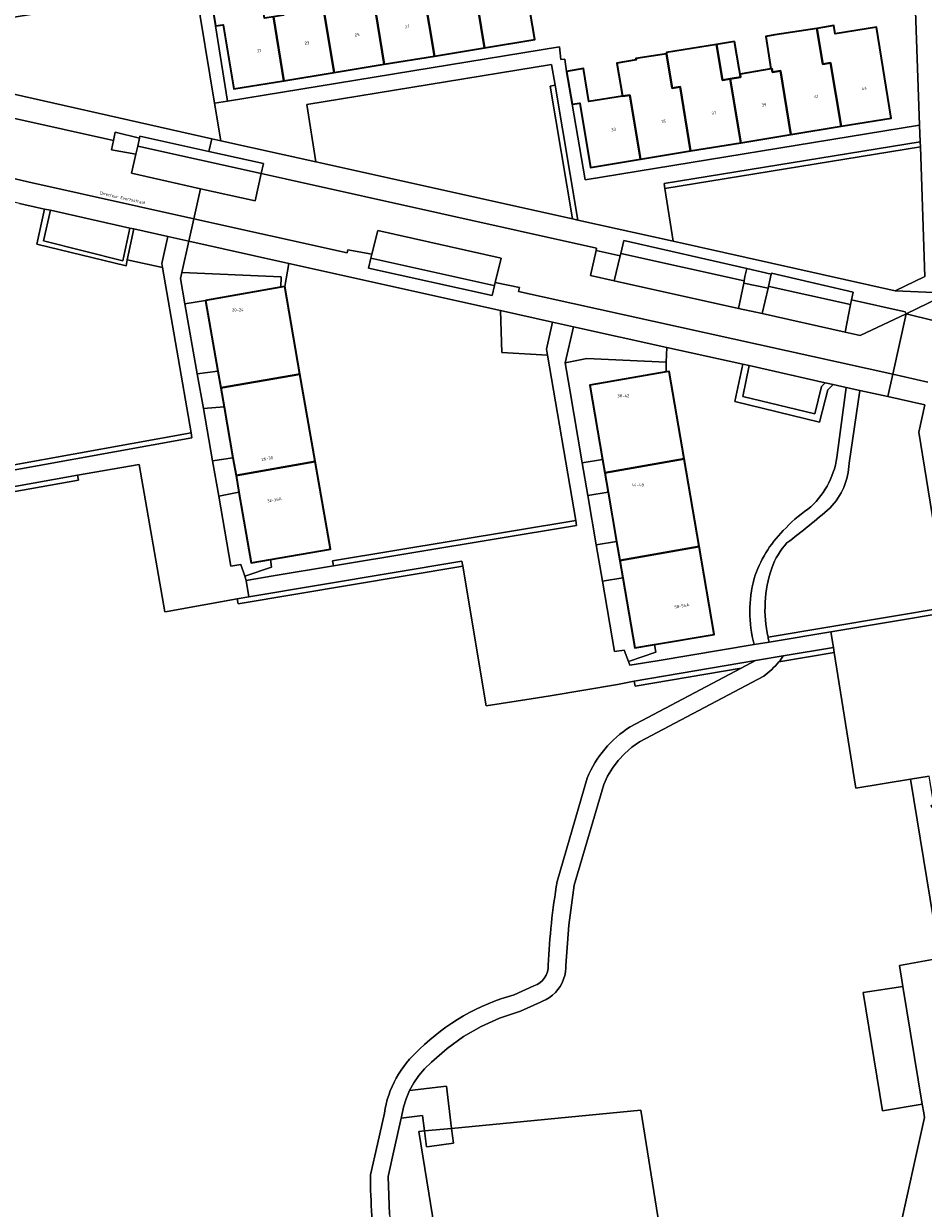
# Model space of a CAD drawing. Header units: metres. Extents: x 197700 to 204338, y 317132 to 325229.
# Tile 883 of 1056: x 203184 to 203291, y 320236 to 320377. Entities that reach past the tile are written whole.
import ezdxf
from ezdxf.enums import TextEntityAlignment as Align

# ---------------------------------------------------------------- set-up
doc = ezdxf.new("R2010")
doc.units = ezdxf.units.M
for name, color, linetype, lineweight in [('B-WE-GR-BEPLANTING_CULTUUR_BODEMBEDEKKER-GV', 90, 'Continuous', 18), ('B-WE-GR-BEPLANTING_CULTUUR_HEESTERS-GV', 90, 'Continuous', 18), ('B-WE-GR-BEPLANTING_CULTUUR_ROOS-GV', 90, 'Continuous', 18), ('B-WE-IE-TERREINAFSCHEIDING_KUNSTMATIG_HEKWERK-G', 20, 'IE-TERREINAFSCHEIDING-KUNSTMATIG', 18), ('B-WE-OG-BEBOUWING-GV', 7, 'Continuous', 35), ('B-WE-OG-BEBOUWING-T18', 10, 'Continuous', 18), ('B-WE-OG-TERREIN_CULTUURSCHEIDING-GV', 7, 'Continuous', 18), ('B-WE-OG-TERREIN_ERF-GV', 7, 'Continuous', 18), ('B-WE-OG-TOPOGRAFIE-T18', 10, 'Continuous', 18), ('B-WE-VH-VERHARDING_ASFALT-GV', 252, 'Continuous', 18), ('B-WE-VH-VERHARDING_BETONSTRAATSTEEN-GV', 252, 'Continuous', 18), ('B-WE-VH-VERHARDING_GESLOTEN-GV', 252, 'Continuous', 18), ('B-WE-VH-VERHARDING_OPEN-GV', 252, 'Continuous', 18), ('B-WE-VH-VERHARDING_TEGEL-GV', 252, 'Continuous', 18)]:
    doc.layers.add(name, color=color, linetype=linetype, lineweight=lineweight)
doc.styles.add('NLCS-ISO-M200-T18', font='NLCS-ISO.ttf', dxfattribs={"height": 0.36})
doc.linetypes.add('IE-TERREINAFSCHEIDING-KUNSTMATIG', pattern='A,4,[82,NLCS.SHX,S=0.75,R=90,X=0,Y=0],4,-2', length=10)

msp = doc.modelspace()

# ---------------------------------------------------------------- linework, layer by layer
at = {"layer": 'B-WE-GR-BEPLANTING_CULTUUR_BODEMBEDEKKER-GV'}
for points in [[(203254.849, 320349.467), (203251.95, 320350.107), (203251.29, 320347.154), (203254.117, 320346.504)], [(203282.293, 320343.672), (203281.626, 320340.396), (203283.438, 320340.005), (203288.924, 320342.575), (203288.809, 320342.821), (203282.406, 320344.232)]]:
    msp.add_lwpolyline(points, close=True, dxfattribs=at)
at = {"layer": 'B-WE-GR-BEPLANTING_CULTUUR_HEESTERS-GV'}
for points in [[(203249.799, 320353.751), (203247.087, 320369.797), (203246.494, 320369.703), (203249.167, 320353.891)], [(203196.864, 320352.689), (203196.376, 320352.798), (203195.563, 320348.895), (203186.107, 320351.259), (203186.941, 320354.904), (203186.238, 320355.061), (203185.309, 320350.855), (203195.946, 320348.283), (203196.094, 320348.993)], [(203269.432, 320336.581), (203268.495, 320332.13), (203278.6, 320329.695), (203279.563, 320333.53), (203280.199, 320334.16), (203279.269, 320334.365), (203278.841, 320333.941), (203278.017, 320330.658), (203269.438, 320332.726), (203270.214, 320336.409)], [(203203.687, 320328.414), (203175.559, 320323.332), (203175.663, 320322.741), (203203.79, 320327.823)], [(203190.162, 320323.371), (203165.672, 320318.974), (203165.778, 320318.383), (203190.264, 320322.779)], [(203220.664, 320312.555), (203249.629, 320317.381), (203249.528, 320317.972), (203220.561, 320313.146)], [(203236.076, 320312.534), (203235.978, 320313.126), (203210.591, 320308.882), (203209.203, 320308.65), (203209.302, 320308.058)], [(203269.267, 320300.381), (203270.96, 320301.275), (203256.508, 320298.837), (203256.608, 320298.245)]]:
    msp.add_lwpolyline(points, close=True, dxfattribs=at)
for points in [[(203272.59, 320303.492), (203279.923, 320304.712), (203293.911, 320307.038), (203293.815, 320307.63), (203272.448, 320304.077)], [(203280.329, 320302.247), (203280.234, 320302.839), (203274.26, 320301.831)], [(203273.746, 320301.136), (203280.329, 320302.247)]]:
    msp.add_lwpolyline(points, dxfattribs=at)
for points in [[(203272.448, 320304.077, 0.009294), (203272.59, 320303.492)], [(203274.26, 320301.831, -0.0229333), (203273.746, 320301.136)]]:
    msp.add_lwpolyline(points, format="xyb", dxfattribs=at)
at = {"layer": 'B-WE-GR-BEPLANTING_CULTUUR_ROOS-GV'}
msp.add_lwpolyline([(203197.337, 320362.559), (203197.545, 320363.5), (203194.647, 320364.2), (203194.438, 320363.204), (203194.225, 320362.125), (203197.109, 320361.585)], close=True, dxfattribs=at)
at = {"layer": 'B-WE-IE-TERREINAFSCHEIDING_KUNSTMATIG_HEKWERK-G'}
for points in [[(203257.273, 320247.723), (203234.748, 320245.569)], [(203263.545, 320208.752), (203257.273, 320247.723)], [(203231.506, 320245.259), (203230.833, 320245.195)], [(203230.833, 320245.195), (203236.247, 320211.874)], [(203234.748, 320245.569), (203231.506, 320245.259)]]:
    msp.add_lwpolyline(points, dxfattribs=at)
at = {"layer": 'B-WE-OG-BEBOUWING-GV'}
for points in [[(203230.242, 320381.28), (203230.388, 320380.659), (203231.452, 320380.832), (203232.691, 320373.277), (203238.669, 320374.257), (203237.435, 320381.787), (203236.37, 320381.614), (203236.266, 320382.257), (203232.29, 320381.612), (203231.681, 320385.365), (203230.549, 320385.176), (203229.617, 320385.02), (203229.671, 320384.695)], [(203237.435, 320381.787), (203238.669, 320374.257), (203244.648, 320375.238), (203243.839, 320380.172), (203243.326, 320383.302), (203242.567, 320383.192), (203242.172, 320385.932), (203237.946, 320385.323), (203238.403, 320382.592), (203238.508, 320381.961)], [(203205.906, 320381.118), (203205.965, 320380.772), (203206.599, 320376.86), (203207.517, 320377.009), (203208.778, 320369.357), (203214.756, 320370.337), (203213.505, 320377.965), (203212.441, 320377.792), (203211.739, 320382.126)], [(203226.713, 320372.297), (203232.691, 320373.277), (203231.452, 320380.832), (203230.388, 320380.659), (203230.242, 320381.28), (203226.617, 320380.674), (203226.724, 320380.08), (203225.47, 320379.876)], [(203214.756, 320370.337), (203220.734, 320371.317), (203219.487, 320378.921), (203218.423, 320378.748), (203218.338, 320379.273), (203214.638, 320378.634), (203214.71, 320378.154), (203213.505, 320377.965)], [(203225.47, 320379.876), (203224.406, 320379.703), (203220.851, 320379.117), (203219.487, 320378.921), (203220.734, 320371.317), (203226.713, 320372.297)], [(203281.15, 320364.91), (203279.915, 320372.457), (203278.97, 320372.298), (203278.251, 320376.577), (203273.273, 320375.801), (203272.177, 320375.595), (203272.689, 320372.284), (203272.78, 320371.757), (203272.902, 320371.778), (203272.991, 320371.344), (203273.936, 320371.503), (203275.175, 320363.933)], [(203279.915, 320372.457), (203281.15, 320364.91), (203287.125, 320365.888), (203285.395, 320376.72), (203280.458, 320375.932), (203280.305, 320376.897), (203278.251, 320376.577), (203278.97, 320372.298)], [(203261.979, 320369.593), (203263.225, 320361.977), (203269.2, 320362.955), (203267.958, 320370.548), (203267.013, 320370.389), (203266.293, 320374.673), (203260.338, 320373.712), (203260.362, 320373.56), (203261.034, 320369.434)], [(203268.463, 320375.024), (203266.293, 320374.673), (203267.013, 320370.389), (203267.958, 320370.548), (203269.186, 320370.777), (203269.131, 320371.127), (203269.025, 320371.737)], [(203257.25, 320361), (203263.225, 320361.977), (203261.979, 320369.593), (203261.034, 320369.434), (203260.362, 320373.56), (203256.713, 320372.971), (203256.735, 320372.831), (203254.451, 320372.448), (203255.116, 320368.489), (203256.001, 320368.638)], [(203248.453, 320371.442), (203249.11, 320367.53), (203250.027, 320367.684), (203251.276, 320360.022), (203257.25, 320361), (203256.001, 320368.638), (203255.116, 320368.489), (203251.081, 320367.851), (203250.46, 320371.779)], [(203273.936, 320371.503), (203272.991, 320371.344), (203272.902, 320371.778), (203272.78, 320371.757), (203269.131, 320371.127), (203269.186, 320370.777), (203267.958, 320370.548), (203269.2, 320362.955), (203275.175, 320363.933)], [(203205.416, 320344.184), (203206.885, 320335.763), (203207.235, 320333.758), (203216.674, 320335.399), (203214.853, 320345.825), (203214.41, 320345.748)], [(203207.235, 320333.758), (203207.63, 320331.494), (203208.688, 320325.433), (203209.055, 320323.333), (203218.495, 320324.975), (203216.674, 320335.399)], [(203252.738, 320325.237), (203253.011, 320323.641), (203262.46, 320325.297), (203260.672, 320335.725), (203260.295, 320335.659), (203251.227, 320334.069)], [(203254.796, 320313.212), (203264.248, 320314.869), (203262.46, 320325.297), (203253.011, 320323.641), (203253.404, 320321.346), (203254.412, 320315.456)], [(203209.404, 320321.332), (203210.874, 320312.907), (203213.157, 320313.304), (203220.316, 320314.547), (203218.495, 320324.975), (203209.055, 320323.333)], [(203254.796, 320313.212), (203255.152, 320311.131), (203256.58, 320302.783), (203258.924, 320303.184), (203266.043, 320304.402), (203264.248, 320314.869)]]:
    msp.add_lwpolyline(points, close=True, dxfattribs=at)
at = {"layer": 'B-WE-OG-TERREIN_CULTUURSCHEIDING-GV'}
for points in [[(203206.169, 320363.425), (203207.237, 320363.184), (203206.501, 320367.662), (203204.234, 320381.456), (203175.201, 320376.709), (203176.218, 320370.169)], [(203218.568, 320360.691), (203249.167, 320353.891), (203246.494, 320369.703), (203247.087, 320369.797), (203246.666, 320372.287), (203217.488, 320367.509)], [(203260.17, 320357.516), (203290.61, 320362.463), (203290.589, 320363.067), (203260.08, 320358.109)], [(203261.126, 320351.224), (203287.613, 320345.325), (203291.144, 320347.006), (203290.61, 320362.463), (203260.17, 320357.516)], [(203165.091, 320320.831), (203175.663, 320322.741), (203175.559, 320323.332), (203203.687, 320328.414), (203200.272, 320348.087), (203196.094, 320348.993), (203195.946, 320348.283), (203185.309, 320350.855), (203186.238, 320355.061), (203183.747, 320355.617), (203183.259, 320355.726), (203169.747, 320358.742), (203169.847, 320356.779), (203169.481, 320356.788), (203169.604, 320355.724), (203169.859, 320355.769), (203171.691, 320345.344), (203173.522, 320334.921), (203175.36, 320324.461), (203168.618, 320323.291), (203168.459, 320322.376), (203168.431, 320322.365), (203166.622, 320321.669)], [(203196.094, 320348.993), (203200.272, 320348.087), (203200.19, 320348.56), (203200.923, 320351.783), (203196.864, 320352.689)], [(203202.592, 320347.517), (203214.421, 320346.984), (203214.41, 320345.748), (203214.853, 320345.825), (203215.333, 320348.58), (203203.423, 320351.232)], [(203214.853, 320345.825), (203216.674, 320335.399), (203218.495, 320324.975), (203220.316, 320314.547), (203213.157, 320313.304), (203213.295, 320312.419), (203210.097, 320311.317), (203210.267, 320310.823), (203213.461, 320311.355), (203220.664, 320312.555), (203220.561, 320313.146), (203249.528, 320317.972), (203246.166, 320337.637), (203240.74, 320337.983), (203240.578, 320342.959), (203215.333, 320348.58)], [(203246.76, 320341.582), (203240.578, 320342.959), (203240.74, 320337.983), (203246.166, 320337.637), (203246.04, 320338.377)], [(203260.329, 320336.814), (203260.379, 320338.575), (203249.263, 320341.023), (203248.278, 320336.757), (203250.868, 320337.259)], [(203245.401, 320203.943), (203256.462, 320201.477), (203257.29, 320209.565), (203236.247, 320211.874), (203230.833, 320245.195), (203231.506, 320245.259), (203231.274, 320247.09), (203228.744, 320246.791), (203227.944, 320243.246), (203227.181, 320239.85), (203227.344, 320235.31), (203227.926, 320230.579), (203228.939, 320224.566), (203229.569, 320218.367), (203229.668, 320213.049), (203228.901, 320207.656), (203240.374, 320205.074), (203241.067, 320208.154), (203241.945, 320207.957), (203241.471, 320205.851), (203244.008, 320205.281), (203244.462, 320207.298), (203245.34, 320207.1), (203244.666, 320204.108)]]:
    msp.add_lwpolyline(points, close=True, dxfattribs=at)
for points in [[(203280.651, 320325.464), (203281.761, 320333.816), (203280.199, 320334.16), (203279.563, 320333.53), (203278.6, 320329.695), (203268.495, 320332.13), (203269.432, 320336.581), (203260.379, 320338.575), (203260.329, 320336.814)], [(203260.329, 320336.814), (203260.295, 320335.659), (203260.672, 320335.725), (203262.46, 320325.297), (203264.248, 320314.869), (203266.043, 320304.402), (203258.924, 320303.184), (203259.065, 320302.281), (203255.817, 320301.162), (203255.98, 320300.73), (203259.223, 320301.269), (203270.797, 320303.194)], [(203272.448, 320304.077), (203293.815, 320307.63), (203290.438, 320328.496), (203291.155, 320331.744), (203286.74, 320332.718), (203283.396, 320333.455), (203282.114, 320324.776)], [(203256.027, 320293.392), (203269.267, 320300.381), (203256.608, 320298.245), (203256.508, 320298.837), (203254.531, 320298.425), (203246.47, 320297.101), (203244.237, 320296.745), (203238.842, 320295.896), (203236.076, 320312.534), (203209.302, 320308.058), (203209.203, 320308.65), (203200.831, 320307.135), (203200.559, 320307.084), (203197.495, 320324.618), (203190.162, 320323.371), (203190.264, 320322.779), (203165.778, 320318.383)], [(203287.977, 320232.742), (203291.092, 320246.878), (203291.004, 320247.413), (203290.829, 320248.469), (203286.075, 320247.661), (203283.781, 320261.758), (203288.517, 320262.451), (203288.099, 320264.98), (203292.925, 320265.848), (203289.429, 320287.177), (203282.915, 320286.089), (203280.329, 320302.247), (203273.746, 320301.136)], [(203271.938, 320299.422), (203257.125, 320291.603), (203256.223, 320290.965), (203255.37, 320290.219), (203254.599, 320289.39), (203253.916, 320288.485), (203253.33, 320287.515), (203252.871, 320286.542), (203249.366, 320274.52), (203248.719, 320269.776), (203248.339, 320264.951), (203248.344, 320264.697), (203248.305, 320264.232), (203248.217, 320263.773), (203248.082, 320263.326), (203247.902, 320262.895), (203247.677, 320262.486), (203247.411, 320262.102), (203247.106, 320261.748), (203246.766, 320261.427), (203246.395, 320261.144), (203245.996, 320260.901), (203245.574, 320260.701), (203245.331, 320260.616), (203242.968, 320259.521), (203240.457, 320258.695), (203238.251, 320257.711), (203236.158, 320256.508), (203234.198, 320255.097), (203232.341, 320253.448), (203231.527, 320252.671), (203230.842, 320251.868), (203230.241, 320251), (203229.739, 320250.087), (203234.114, 320250.583), (203234.748, 320245.569), (203257.273, 320247.723), (203263.545, 320208.752)], [(203247.311, 320274.957), (203250.906, 320287.286)], [(203242.198, 320261.474), (203244.541, 320262.559)], [(203263.545, 320208.752), (203257.273, 320247.723), (203234.748, 320245.569), (203234.971, 320243.805), (203232.102, 320243.42), (203231.747, 320243.361), (203231.506, 320245.259), (203230.833, 320245.195), (203236.247, 320211.874)], [(203225.078, 320240.045), (203225.9, 320243.704), (203226.725, 320247.366)]]:
    msp.add_lwpolyline(points, dxfattribs=at)
for points in [[(203277.199, 320319.298, 0.1804443), (203280.651, 320325.464)], [(203282.114, 320324.776, -0.1880641), (203279.837, 320319.466)], [(203274.264, 320316.754, -0.0604822), (203277.199, 320319.298)], [(203279.837, 320319.466, -0.018859), (203274.708, 320315.3)], [(203270.786, 320311.039, -0.1192315), (203274.264, 320316.754)], [(203274.708, 320315.3, 0.1005772), (203272.904, 320312.298)], [(203272.904, 320312.298, 0.1374685), (203272.448, 320304.077)], [(203270.797, 320303.194, -0.1311659), (203270.786, 320311.039)], [(203273.746, 320301.136, -0.0653637), (203271.938, 320299.422)], [(203250.906, 320287.286, -0.1557507), (203256.027, 320293.392)], [(203246.242, 320265.012, -0.0284841), (203247.311, 320274.957)], [(203244.541, 320262.559, 0.3530231), (203246.242, 320265.012)], [(203230.922, 320254.99, -0.1282566), (203242.198, 320261.474)], [(203226.725, 320247.366, -0.1800781), (203230.922, 320254.99)], [(203225.852, 320230.277, -0.0432391), (203225.078, 320240.045)]]:
    msp.add_lwpolyline(points, format="xyb", dxfattribs=at)
at = {"layer": 'B-WE-OG-TERREIN_ERF-GV'}
msp.add_lwpolyline([(203243.839, 320380.172), (203244.648, 320375.238), (203238.669, 320374.257), (203232.691, 320373.277), (203226.713, 320372.297), (203220.734, 320371.317), (203214.756, 320370.337), (203208.778, 320369.357), (203207.517, 320377.009), (203206.599, 320376.86), (203208.039, 320367.915), (203247.603, 320374.384), (203247.76, 320372.87), (203248.23, 320372.902), (203248.453, 320371.442), (203250.46, 320371.779), (203251.081, 320367.851), (203255.116, 320368.489), (203254.451, 320372.448), (203256.735, 320372.831), (203256.713, 320372.971), (203260.362, 320373.56), (203260.338, 320373.712), (203266.293, 320374.673), (203268.463, 320375.024), (203269.025, 320371.737), (203269.131, 320371.127), (203272.78, 320371.757), (203272.689, 320372.284), (203272.177, 320375.595), (203273.273, 320375.801), (203278.251, 320376.577), (203280.305, 320376.897), (203280.458, 320375.932), (203285.395, 320376.72), (203287.125, 320365.888), (203281.15, 320364.91), (203275.175, 320363.933), (203269.2, 320362.955), (203263.225, 320361.977), (203257.25, 320361), (203251.276, 320360.022), (203250.027, 320367.684), (203249.11, 320367.53), (203250.643, 320358.547), (203290.505, 320365.03), (203289.634, 320389.985)], dxfattribs=at)
for points in [[(203206.885, 320335.763), (203205.416, 320344.184), (203202.967, 320343.754), (203204.428, 320335.429)], [(203260.295, 320335.659), (203260.329, 320336.814), (203250.868, 320337.259), (203248.278, 320336.757), (203248.79, 320333.761), (203250.316, 320324.839), (203252.738, 320325.237), (203251.227, 320334.069)], [(203205.155, 320331.284), (203206.242, 320325.086), (203208.688, 320325.433), (203207.63, 320331.494)], [(203210.874, 320312.907), (203209.404, 320321.332), (203206.986, 320320.85), (203208.445, 320312.533), (203209.606, 320312.744), (203210.097, 320311.317), (203213.295, 320312.419), (203213.157, 320313.304)], [(203254.412, 320315.456), (203253.404, 320321.346), (203250.982, 320320.944), (203251.988, 320315.06)], [(203255.152, 320311.131), (203252.728, 320310.735), (203254.16, 320302.36), (203255.302, 320302.523), (203255.817, 320301.162), (203259.065, 320302.281), (203258.924, 320303.184), (203256.58, 320302.783)]]:
    msp.add_lwpolyline(points, close=True, dxfattribs=at)
at = {"layer": 'B-WE-VH-VERHARDING_ASFALT-GV'}
for points in [[(203293.101, 320384.928), (203293.276, 320380.997), (203292.748, 320380.976), (203293.989, 320345.038), (203288.924, 320342.575), (203305.463, 320338.499)], [(203181.374, 320358.972), (203184.246, 320358.312), (203204.026, 320353.909), (203204.829, 320357.474), (203196.578, 320359.322), (203197.109, 320361.585), (203194.225, 320362.125), (203194.438, 320363.204), (203159.496, 320371.017)], [(203305.463, 320338.499), (203288.924, 320342.575), (203287.329, 320335.374), (203291.488, 320334.453)]]:
    msp.add_lwpolyline(points, dxfattribs=at)
for points in [[(203204.829, 320357.474), (203204.026, 320353.909), (203222.278, 320349.846), (203222.369, 320350.214), (203225.236, 320349.679), (203225.946, 320352.484), (203240.632, 320349.218), (203239.929, 320346.303), (203242.819, 320345.709), (203242.719, 320345.252), (203287.329, 320335.374), (203288.924, 320342.575), (203283.438, 320340.005), (203281.626, 320340.396), (203271.739, 320342.612), (203268.932, 320343.223), (203254.117, 320346.504), (203251.29, 320347.154), (203251.95, 320350.107), (203252.015, 320350.399), (203214.925, 320358.652), (203212.057, 320359.303), (203211.32, 320356.021)], [(203271.739, 320342.612), (203272.46, 320345.634), (203269.564, 320346.223), (203268.932, 320343.223)]]:
    msp.add_lwpolyline(points, close=True, dxfattribs=at)
at = {"layer": 'B-WE-VH-VERHARDING_BETONSTRAATSTEEN-GV'}
for points in [[(203289.833, 320218.232), (203291.48, 320225.561), (203291.815, 320227.108), (203292.856, 320231.924), (203296.06, 320246.747), (203292.925, 320265.848), (203288.099, 320264.98), (203288.517, 320262.451), (203290.829, 320248.469), (203291.004, 320247.413), (203291.092, 320246.878), (203287.977, 320232.742), (203287.661, 320231.305), (203283.955, 320214.486), (203281.533, 320203.492), (203281.425, 320202.799), (203286.138, 320201.742), (203288.747, 320213.384)], [(203290.829, 320248.469), (203288.517, 320262.451), (203283.781, 320261.758), (203286.075, 320247.661)]]:
    msp.add_lwpolyline(points, close=True, dxfattribs=at)
at = {"layer": 'B-WE-VH-VERHARDING_GESLOTEN-GV'}
for points in [[(203197.337, 320362.559), (203197.109, 320361.585), (203196.578, 320359.322), (203204.829, 320357.474), (203211.32, 320356.021), (203212.057, 320359.303)], [(203239.929, 320346.303), (203240.632, 320349.218), (203225.946, 320352.484), (203225.236, 320349.679), (203225.112, 320349.188), (203239.773, 320345.943), (203239.844, 320345.951)], [(203269.564, 320346.223), (203269.621, 320346.492), (203254.919, 320349.75), (203254.849, 320349.467), (203254.117, 320346.504), (203268.932, 320343.223)], [(203281.626, 320340.396), (203282.293, 320343.672), (203272.569, 320345.836), (203272.511, 320345.848), (203272.46, 320345.634), (203271.739, 320342.612)]]:
    msp.add_lwpolyline(points, close=True, dxfattribs=at)
for points in [[(203282.114, 320324.776), (203283.396, 320333.455), (203281.761, 320333.816), (203280.651, 320325.464)], [(203270.797, 320303.194), (203272.59, 320303.492)], [(203274.26, 320301.831), (203270.96, 320301.275), (203269.267, 320300.381), (203256.027, 320293.392)], [(203227.344, 320235.31), (203227.181, 320239.85), (203227.944, 320243.246), (203228.744, 320246.791), (203228.775, 320246.93), (203229.008, 320248.094), (203229.319, 320249.103), (203229.732, 320250.075), (203229.739, 320250.087), (203230.241, 320251), (203230.842, 320251.868), (203231.527, 320252.671), (203232.341, 320253.448), (203234.198, 320255.097), (203236.158, 320256.508), (203238.251, 320257.711), (203240.457, 320258.695), (203242.968, 320259.521), (203245.331, 320260.616), (203245.574, 320260.701), (203245.996, 320260.901), (203246.395, 320261.144), (203246.766, 320261.427), (203247.106, 320261.748), (203247.411, 320262.102), (203247.677, 320262.486), (203247.902, 320262.895), (203248.082, 320263.326), (203248.217, 320263.773), (203248.305, 320264.232), (203248.344, 320264.697), (203248.339, 320264.951), (203248.719, 320269.776), (203249.366, 320274.52), (203252.871, 320286.542), (203253.33, 320287.515), (203253.916, 320288.485), (203254.599, 320289.39), (203255.37, 320290.219), (203256.223, 320290.965), (203257.125, 320291.603), (203271.938, 320299.422)], [(203250.906, 320287.286), (203247.311, 320274.957)], [(203244.541, 320262.559), (203242.198, 320261.474)], [(203226.725, 320247.366), (203225.9, 320243.704), (203225.078, 320240.045)]]:
    msp.add_lwpolyline(points, dxfattribs=at)
for points in [[(203280.651, 320325.464, -0.1804443), (203277.199, 320319.298)], [(203279.837, 320319.466, 0.1880641), (203282.114, 320324.776)], [(203277.199, 320319.298, 0.0604822), (203274.264, 320316.754)], [(203274.708, 320315.3, 0.018859), (203279.837, 320319.466)], [(203274.264, 320316.754, 0.1192315), (203270.786, 320311.039)], [(203272.904, 320312.298, -0.1005772), (203274.708, 320315.3)], [(203272.448, 320304.077, -0.1374685), (203272.904, 320312.298)], [(203270.786, 320311.039, 0.1311659), (203270.797, 320303.194)], [(203272.59, 320303.492, -0.009294), (203272.448, 320304.077)], [(203273.746, 320301.136, 0.0229333), (203274.26, 320301.831)], [(203271.938, 320299.422, 0.0653637), (203273.746, 320301.136)], [(203256.027, 320293.392, 0.1557507), (203250.906, 320287.286)], [(203247.311, 320274.957, 0.0284841), (203246.242, 320265.012)], [(203246.242, 320265.012, -0.3530231), (203244.541, 320262.559)], [(203242.198, 320261.474, 0.1282566), (203230.922, 320254.99)], [(203230.922, 320254.99, 0.1800781), (203226.725, 320247.366)], [(203225.078, 320240.045, 0.0432391), (203225.852, 320230.277)]]:
    msp.add_lwpolyline(points, format="xyb", dxfattribs=at)
at = {"layer": 'B-WE-VH-VERHARDING_OPEN-GV'}
for points in [[(203212.057, 320359.303), (203212.316, 320360.474), (203205.827, 320361.909), (203197.596, 320363.73), (203197.545, 320363.5), (203197.337, 320362.559)], [(203186.941, 320354.904), (203186.107, 320351.259), (203195.563, 320348.895), (203196.376, 320352.798)], [(203269.701, 320347.015), (203269.909, 320347.966), (203255.269, 320351.299), (203254.919, 320349.75), (203269.621, 320346.492)], [(203225.112, 320349.188), (203224.852, 320348.022), (203239.595, 320344.748), (203239.844, 320345.951), (203239.773, 320345.943)], [(203205.416, 320344.184), (203214.41, 320345.748), (203214.421, 320346.984), (203202.592, 320347.517), (203202.432, 320346.803), (203202.967, 320343.754)], [(203272.511, 320345.848), (203272.569, 320345.836), (203282.293, 320343.672), (203282.406, 320344.232), (203282.605, 320345.164), (203272.873, 320347.413), (203272.844, 320347.287)], [(203207.235, 320333.758), (203206.885, 320335.763), (203204.428, 320335.429), (203205.155, 320331.284), (203207.63, 320331.494)], [(203270.214, 320336.409), (203269.438, 320332.726), (203278.017, 320330.658), (203278.841, 320333.941), (203279.269, 320334.365)], [(203208.688, 320325.433), (203206.242, 320325.086), (203206.986, 320320.85), (203209.404, 320321.332), (203209.055, 320323.333)], [(203250.316, 320324.839), (203250.982, 320320.944), (203253.404, 320321.346), (203253.011, 320323.641), (203252.738, 320325.237)], [(203255.152, 320311.131), (203254.796, 320313.212), (203254.412, 320315.456), (203251.988, 320315.06), (203252.728, 320310.735)], [(203231.506, 320245.259), (203234.748, 320245.569), (203234.114, 320250.583), (203229.739, 320250.087), (203229.732, 320250.075), (203229.319, 320249.103), (203229.008, 320248.094), (203228.775, 320246.93), (203228.744, 320246.791), (203231.274, 320247.09)], [(203234.748, 320245.569), (203231.506, 320245.259), (203231.747, 320243.361), (203232.102, 320243.42), (203234.971, 320243.805)]]:
    msp.add_lwpolyline(points, close=True, dxfattribs=at)
msp.add_lwpolyline([(203165.672, 320318.974), (203190.162, 320323.371), (203197.495, 320324.618), (203200.559, 320307.084), (203200.831, 320307.135), (203209.203, 320308.65), (203210.591, 320308.882), (203210.267, 320310.823), (203210.097, 320311.317), (203209.606, 320312.744), (203208.445, 320312.533), (203206.986, 320320.85), (203206.242, 320325.086), (203205.155, 320331.284), (203204.428, 320335.429), (203202.967, 320343.754), (203202.432, 320346.803), (203202.592, 320347.517), (203203.423, 320351.232), (203200.923, 320351.783), (203200.19, 320348.56), (203200.272, 320348.087), (203203.687, 320328.414), (203203.79, 320327.823), (203175.663, 320322.741)], dxfattribs=at)
at = {"layer": 'B-WE-VH-VERHARDING_TEGEL-GV'}
for points in [[(203291.012, 320435.083), (203290.79, 320439.013), (203284.48, 320438.788), (203288.053, 320436.231), (203289.208, 320403.041), (203285.253, 320402.396), (203284.661, 320402.3), (203278.798, 320438.612), (203276.938, 320437.636), (203277.683, 320433.043), (203284.573, 320390.547), (203283.282, 320390.334), (203283.479, 320388.938), (203289.634, 320389.985), (203290.505, 320365.03), (203290.589, 320363.067), (203290.61, 320362.463), (203291.144, 320347.006), (203287.613, 320345.325), (203293.989, 320345.038)], [(203162.609, 320386.335), (203164.862, 320372.656), (203176.218, 320370.169), (203175.201, 320376.709), (203204.234, 320381.456), (203206.501, 320367.662), (203208.039, 320367.915), (203206.599, 320376.86), (203205.965, 320380.772)], [(203183.259, 320355.726), (203183.747, 320355.617), (203186.238, 320355.061), (203186.941, 320354.904), (203196.376, 320352.798), (203196.864, 320352.689), (203200.923, 320351.783), (203203.423, 320351.232), (203204.026, 320353.909), (203184.246, 320358.312), (203181.374, 320358.972)], [(203291.488, 320334.453), (203287.329, 320335.374), (203286.74, 320332.718), (203291.155, 320331.744)], [(203291.155, 320331.744), (203290.438, 320328.496), (203293.815, 320307.63)], [(203293.911, 320307.038), (203279.923, 320304.712), (203280.234, 320302.839), (203280.329, 320302.247), (203282.915, 320286.089), (203289.429, 320287.177), (203291.638, 320287.519)]]:
    msp.add_lwpolyline(points, dxfattribs=at)
for points in [[(203111.993, 320384.375), (203111.352, 320381.616), (203114.78, 320380.819), (203139.065, 320375.552), (203141.959, 320374.912), (203142.217, 320376.083), (203156.855, 320372.85), (203156.597, 320371.679), (203159.496, 320371.017), (203194.438, 320363.204), (203194.647, 320364.2), (203197.545, 320363.5), (203197.596, 320363.73), (203205.827, 320361.909), (203206.169, 320363.425), (203176.218, 320370.169), (203164.862, 320372.656), (203146.625, 320376.739), (203135.178, 320379.254), (203130.951, 320380.188)], [(203249.11, 320367.53), (203248.453, 320371.442), (203248.23, 320372.902), (203247.76, 320372.87), (203247.603, 320374.384), (203208.039, 320367.915), (203206.501, 320367.662), (203207.237, 320363.184), (203218.568, 320360.691), (203217.488, 320367.509), (203246.666, 320372.287), (203247.087, 320369.797), (203249.799, 320353.751), (203261.126, 320351.224), (203260.17, 320357.516), (203260.08, 320358.109), (203290.589, 320363.067), (203290.505, 320365.03), (203250.643, 320358.547)], [(203207.237, 320363.184), (203206.169, 320363.425), (203205.827, 320361.909), (203212.316, 320360.474), (203212.057, 320359.303), (203214.925, 320358.652), (203252.015, 320350.399), (203251.95, 320350.107), (203254.849, 320349.467), (203254.919, 320349.75), (203255.269, 320351.299), (203269.909, 320347.966), (203272.844, 320347.287), (203272.873, 320347.413), (203282.605, 320345.164), (203282.406, 320344.232), (203288.809, 320342.821), (203288.924, 320342.575), (203293.989, 320345.038), (203287.613, 320345.325), (203261.126, 320351.224), (203249.799, 320353.751), (203249.167, 320353.891), (203218.568, 320360.691)], [(203204.026, 320353.909), (203203.423, 320351.232), (203215.333, 320348.58), (203240.578, 320342.959), (203246.76, 320341.582), (203249.263, 320341.023), (203260.379, 320338.575), (203269.432, 320336.581), (203270.214, 320336.409), (203279.269, 320334.365), (203280.199, 320334.16), (203281.761, 320333.816), (203283.396, 320333.455), (203286.74, 320332.718), (203287.329, 320335.374), (203242.719, 320345.252), (203242.819, 320345.709), (203239.929, 320346.303), (203239.844, 320345.951), (203239.595, 320344.748), (203224.852, 320348.022), (203225.112, 320349.188), (203225.236, 320349.679), (203222.369, 320350.214), (203222.278, 320349.846)], [(203269.621, 320346.492), (203269.564, 320346.223), (203272.46, 320345.634), (203272.511, 320345.848), (203272.844, 320347.287), (203269.909, 320347.966), (203269.701, 320347.015)], [(203250.982, 320320.944), (203250.316, 320324.839), (203248.79, 320333.761), (203248.278, 320336.757), (203249.263, 320341.023), (203246.76, 320341.582), (203246.04, 320338.377), (203246.166, 320337.637), (203249.528, 320317.972), (203249.629, 320317.381), (203220.664, 320312.555), (203213.461, 320311.355), (203210.267, 320310.823), (203210.591, 320308.882), (203235.978, 320313.126), (203236.076, 320312.534), (203238.842, 320295.896), (203244.237, 320296.745), (203246.47, 320297.101), (203254.531, 320298.425), (203256.508, 320298.837), (203270.96, 320301.275), (203274.26, 320301.831), (203280.234, 320302.839), (203279.923, 320304.712), (203272.59, 320303.492), (203270.797, 320303.194), (203259.223, 320301.269), (203255.98, 320300.73), (203255.817, 320301.162), (203255.302, 320302.523), (203254.16, 320302.36), (203252.728, 320310.735), (203251.988, 320315.06)], [(203292.856, 320231.924), (203297.535, 320230.894), (203298.521, 320235.318), (203304.453, 320236.345), (203304.288, 320237.329), (203299.723, 320236.527), (203298.93, 320241.389), (203299.236, 320241.439), (203292.212, 320283.828), (203291.968, 320283.776), (203291.903, 320284.081), (203292.196, 320284.131), (203291.755, 320286.81), (203291.638, 320287.519), (203289.429, 320287.177), (203292.925, 320265.848), (203296.06, 320246.747)]]:
    msp.add_lwpolyline(points, close=True, dxfattribs=at)

# ---------------------------------------------------------------- texts
at = {"layer": 'B-WE-OG-BEBOUWING-T18', "style": 'NLCS-ISO-M200-T18'}
for s, rotation, p in [('25', 9.3, (203223.479, 320375.82)), ('27', 9.3, (203229.456, 320376.8)), ('23', 9.3, (203217.5, 320374.84)), ('21', 9.3, (203211.806, 320373.907)), ('43', 9.3, (203283.894, 320369.412)), ('39', 9.3, (203271.97, 320367.462)), ('41', 9.2, (203278.204, 320368.481)), ('37', 9.3, (203265.995, 320366.484)), ('33', 9.3, (203254.047, 320364.529)), ('35', 9.2, (203260.02, 320365.506)), ('26-30', 9.9, (203212.764, 320325.344)), ('32-36A', 9.9, (203213.622, 320320.43)), ('50-54A', 9.7, (203262.182, 320307.8))]:
    msp.add_text(s, height=0.36, rotation=rotation, dxfattribs=at).set_placement(p, align=Align.MIDDLE)
for s, p in [('20-24', (203209.266, 320343.049)), ('38-42', (203255.202, 320332.824)), ('44-48', (203256.926, 320322.201))]:
    msp.add_text(s, height=0.36, dxfattribs=at).set_placement(p, align=Align.MIDDLE)
at = {"layer": 'B-WE-OG-TOPOGRAFIE-T18', "style": 'NLCS-ISO-M200-T18'}
msp.add_text('Directeur Evertsstraat', height=0.36, rotation=347.5, dxfattribs=at).set_placement((203195.546, 320356.394), align=Align.MIDDLE)

doc.saveas('drawing.dxf')
